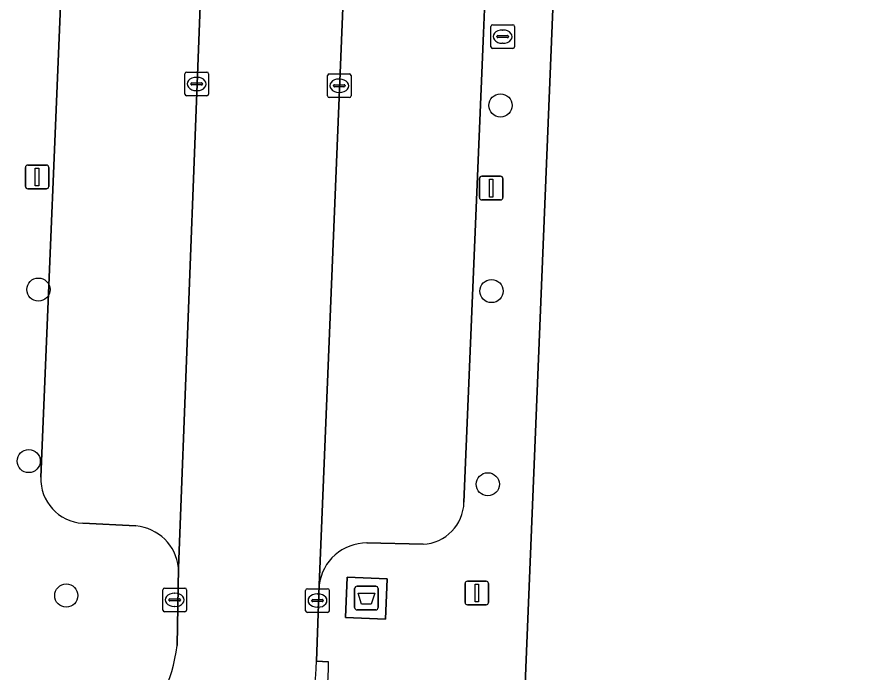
# Model space of a CAD drawing. Extents: x 161354 to 162026, y 386504 to 387460.
# Drawn here: x 161858.79 to 161895, y 386817.34 to 386845.05 of the extents above; entities that cross this region are included whole.
import ezdxf

# ---------------------------------------------------------------- set-up
doc = ezdxf.new("R2010")
doc.units = 0
for name, color, linetype in [('IMGEO_Afval_apart_plaats', 7, 'Continuous'), ('IMGEO_Boom', 7, 'Continuous'), ('IMGEO_Brandkraan', 7, 'Continuous'), ('IMGEO_Erf', 7, 'Continuous'), ('IMGEO_Kolk', 7, 'Continuous'), ('IMGEO_Lichtmast', 7, 'Continuous'), ('IMGEO_Parkeervlak_open', 7, 'Continuous'), ('IMGEO_Rijbaan_lokaal_open', 7, 'Continuous'), ('IMGEO_Voetpad_gesloten', 7, 'Continuous'), ('IMGEO_Voetpad_open', 7, 'Continuous')]:
    doc.layers.add(name, color=color, linetype=linetype)

msp = doc.modelspace()

# ---------------------------------------------------------------- linework, layer by layer
at = {"layer": 'IMGEO_Afval_apart_plaats'}
for p, q in [((161873.054, 386820.102), (161873.054, 386820.902)), ((161873.054, 386820.902), (161873.054, 386820.102)), ((161873.154, 386821.002), (161873.944, 386821.002)), ((161873.944, 386821.002), (161873.154, 386821.002)), ((161874.044, 386820.902), (161874.044, 386820.102)), ((161874.044, 386820.102), (161874.044, 386820.902)), ((161873.944, 386820.002), (161873.154, 386820.002)), ((161873.154, 386820.002), (161873.944, 386820.002))]:
    msp.add_line(p, q, dxfattribs=at)
msp.add_lwpolyline([(161873.197, 386820.716), (161873.901, 386820.716), (161873.752, 386820.246), (161873.346, 386820.246), (161873.197, 386820.716)], dxfattribs=at)
for centre, start, end in [((161873.154, 386820.902), 90, 180), ((161873.154, 386820.902), 90, 180), ((161873.944, 386820.902), 0, 90), ((161873.944, 386820.902), 360, 90), ((161873.154, 386820.102), 180, 270), ((161873.154, 386820.102), 180, 270), ((161873.944, 386820.102), 270, 0), ((161873.944, 386820.102), 270, 0)]:
    msp.add_arc(centre, 0.1, start, end, dxfattribs=at)
at = {"layer": 'IMGEO_Boom'}
for centre in [(161879.218, 386841.316), (161859.691, 386833.536), (161878.838, 386833.473), (161859.279, 386826.29), (161878.682, 386825.31), (161860.866, 386820.609)]:
    msp.add_circle(centre, 0.489, dxfattribs=at)
at = {"layer": 'IMGEO_Brandkraan'}
for p, q in [((161878.81, 386843.798), (161878.81, 386844.65)), ((161878.885, 386844.724), (161879.737, 386844.724)), ((161879.811, 386844.65), (161879.811, 386843.798)), ((161879.112, 386844.267), (161879.51, 386844.267)), ((161879.298, 386844.504), (161879.323, 386844.504)), ((161879.069, 386844.218), (161879.069, 386844.23)), ((161879.507, 386844.181), (161879.109, 386844.181)), ((161879.321, 386843.944), (161879.296, 386843.944)), ((161879.553, 386844.23), (161879.553, 386844.218)), ((161879.737, 386843.724), (161878.885, 386843.724))]:
    msp.add_line(p, q, dxfattribs=at)
for points in [[(161878.81, 386843.798), (161878.81, 386844.65)], [(161878.885, 386844.724), (161879.737, 386844.724)], [(161879.811, 386844.65), (161879.811, 386843.798)], [(161879.737, 386843.724), (161878.885, 386843.724)]]:
    msp.add_lwpolyline(points, dxfattribs=at)
for centre, radius, start, end in [((161878.887, 386844.648), 0.0765, 91.552, 178.448), ((161878.887, 386844.648), 0.0765, 91.552, 178.448), ((161879.735, 386844.648), 0.0765, 1.552, 88.448), ((161879.735, 386844.648), 0.0765, 1.552, 88.448), ((161879.109, 386844.227), 0.0403, 85.8775, 175.7526), ((161879.514, 386844.229), 0.0386, 1.7309, 96.639), ((161879.106, 386844.217), 0.0366, 178.938, 274.7102), ((161879.51, 386844.224), 0.043, 264.8664, 352.4533), ((161878.887, 386843.8), 0.0765, 181.552, 268.448), ((161878.887, 386843.8), 0.0765, 181.552, 268.448), ((161879.735, 386843.8), 0.0765, 271.552, 358.448), ((161879.735, 386843.8), 0.0765, 271.552, 358.448)]:
    msp.add_arc(centre, radius, start, end, dxfattribs=at)
for centre, major_axis, ratio, start_param, end_param in [((161879.297, 386844.224), (-0.387, 0.002), 0.722429, 4.712389, 7.853982), ((161879.322, 386844.224), (-0.39, 0.002), 0.717154, 1.570796, 4.712389)]:
    msp.add_ellipse(centre, major_axis=major_axis, ratio=ratio, start_param=start_param, end_param=end_param, dxfattribs=at)
at = {"layer": 'IMGEO_Erf'}
msp.add_lwpolyline([(161924.564, 386797.865), (161927.422, 386868.613), (161882.453, 386870.503), (161880.002, 386810.68)], dxfattribs=at)
at = {"layer": 'IMGEO_Kolk'}
for p, q in [((161865.878, 386841.798), (161865.878, 386842.65)), ((161865.953, 386842.724), (161866.805, 386842.724)), ((161866.366, 386842.504), (161866.391, 386842.504)), ((161866.879, 386842.65), (161866.879, 386841.798)), ((161871.906, 386841.724), (161871.906, 386842.576)), ((161871.981, 386842.65), (161872.833, 386842.65)), ((161872.907, 386842.576), (161872.907, 386841.724)), ((161866.137, 386842.218), (161866.137, 386842.23)), ((161866.575, 386842.181), (161866.177, 386842.181)), ((161866.18, 386842.267), (161866.578, 386842.267)), ((161866.621, 386842.23), (161866.621, 386842.218)), ((161872.165, 386842.144), (161872.165, 386842.156)), ((161872.603, 386842.107), (161872.205, 386842.107)), ((161872.208, 386842.193), (161872.606, 386842.193)), ((161872.394, 386842.43), (161872.419, 386842.43)), ((161872.649, 386842.156), (161872.649, 386842.144)), ((161866.805, 386841.724), (161865.953, 386841.724)), ((161866.389, 386841.944), (161866.364, 386841.944)), ((161872.417, 386841.87), (161872.392, 386841.87)), ((161872.833, 386841.65), (161871.981, 386841.65)), ((161864.948, 386819.998), (161864.948, 386820.85)), ((161865.023, 386820.924), (161865.875, 386820.924)), ((161865.949, 386820.85), (161865.949, 386819.998)), ((161870.983, 386819.97), (161870.983, 386820.822)), ((161871.058, 386820.896), (161871.91, 386820.896)), ((161871.984, 386820.822), (161871.984, 386819.97)), ((161865.207, 386820.418), (161865.207, 386820.43)), ((161865.645, 386820.381), (161865.247, 386820.381)), ((161865.25, 386820.467), (161865.648, 386820.467)), ((161865.436, 386820.704), (161865.461, 386820.704)), ((161865.691, 386820.43), (161865.691, 386820.418)), ((161871.242, 386820.39), (161871.242, 386820.402)), ((161871.68, 386820.353), (161871.282, 386820.353)), ((161871.285, 386820.439), (161871.683, 386820.439)), ((161871.471, 386820.676), (161871.496, 386820.676)), ((161871.726, 386820.402), (161871.726, 386820.39)), ((161865.459, 386820.144), (161865.434, 386820.144)), ((161871.494, 386820.116), (161871.469, 386820.116)), ((161865.875, 386819.924), (161865.023, 386819.924)), ((161871.91, 386819.896), (161871.058, 386819.896))]:
    msp.add_line(p, q, dxfattribs=at)
for points in [[(161865.878, 386841.798), (161865.878, 386842.65)], [(161865.953, 386842.724), (161866.805, 386842.724)], [(161866.879, 386842.65), (161866.879, 386841.798)], [(161871.906, 386841.724), (161871.906, 386842.576)], [(161871.981, 386842.65), (161872.833, 386842.65)], [(161872.907, 386842.576), (161872.907, 386841.724)], [(161866.805, 386841.724), (161865.953, 386841.724)], [(161872.833, 386841.65), (161871.981, 386841.65)], [(161864.948, 386819.998), (161864.948, 386820.85)], [(161865.023, 386820.924), (161865.875, 386820.924)], [(161865.949, 386820.85), (161865.949, 386819.998)], [(161870.983, 386819.97), (161870.983, 386820.822)], [(161871.058, 386820.896), (161871.91, 386820.896)], [(161871.984, 386820.822), (161871.984, 386819.97)], [(161865.875, 386819.924), (161865.023, 386819.924)], [(161871.91, 386819.896), (161871.058, 386819.896)]]:
    msp.add_lwpolyline(points, dxfattribs=at)
for centre, radius, start, end in [((161865.955, 386842.648), 0.0765, 91.552, 178.448), ((161865.955, 386842.648), 0.0765, 91.552, 178.448), ((161866.803, 386842.648), 0.0765, 1.552, 88.448), ((161866.803, 386842.648), 0.0765, 1.552, 88.448), ((161871.983, 386842.574), 0.0765, 91.552, 178.448), ((161871.983, 386842.574), 0.0765, 91.552, 178.448), ((161872.831, 386842.574), 0.0765, 1.552, 88.448), ((161872.831, 386842.574), 0.0765, 1.552, 88.448), ((161866.177, 386842.227), 0.0403, 85.8775, 175.7526), ((161866.174, 386842.217), 0.0366, 178.938, 274.7102), ((161866.578, 386842.224), 0.043, 264.8664, 352.4533), ((161866.582, 386842.229), 0.0386, 1.7309, 96.639), ((161872.205, 386842.153), 0.0403, 85.8775, 175.7526), ((161872.202, 386842.143), 0.0366, 178.938, 274.7102), ((161872.606, 386842.15), 0.043, 264.8664, 352.4533), ((161872.61, 386842.155), 0.0386, 1.7309, 96.639), ((161865.955, 386841.8), 0.0765, 181.552, 268.448), ((161865.955, 386841.8), 0.0765, 181.552, 268.448), ((161866.803, 386841.8), 0.0765, 271.552, 358.448), ((161866.803, 386841.8), 0.0765, 271.552, 358.448), ((161871.983, 386841.726), 0.0765, 181.552, 268.448), ((161871.983, 386841.726), 0.0765, 181.552, 268.448), ((161872.831, 386841.726), 0.0765, 271.552, 358.448), ((161872.831, 386841.726), 0.0765, 271.552, 358.448), ((161865.025, 386820.848), 0.0765, 91.552, 178.448), ((161865.025, 386820.848), 0.0765, 91.552, 178.448), ((161865.873, 386820.848), 0.0765, 1.552, 88.448), ((161865.873, 386820.848), 0.0765, 1.552, 88.448), ((161871.06, 386820.82), 0.0765, 91.552, 178.448), ((161871.06, 386820.82), 0.0765, 91.552, 178.448), ((161871.908, 386820.82), 0.0765, 1.552, 88.448), ((161871.908, 386820.82), 0.0765, 1.552, 88.448), ((161865.247, 386820.427), 0.0403, 85.8775, 175.7526), ((161865.244, 386820.417), 0.0366, 178.938, 274.7102), ((161865.648, 386820.424), 0.043, 264.8664, 352.4533), ((161865.652, 386820.429), 0.0386, 1.7309, 96.639), ((161871.282, 386820.399), 0.0403, 85.8775, 175.7526), ((161871.279, 386820.389), 0.0366, 178.938, 274.7102), ((161871.683, 386820.396), 0.043, 264.8664, 352.4533), ((161871.687, 386820.401), 0.0386, 1.7309, 96.639), ((161865.025, 386820), 0.0765, 181.552, 268.448), ((161865.025, 386820), 0.0765, 181.552, 268.448), ((161865.873, 386820), 0.0765, 271.552, 358.448), ((161865.873, 386820), 0.0765, 271.552, 358.448), ((161871.06, 386819.972), 0.0765, 181.552, 268.448), ((161871.06, 386819.972), 0.0765, 181.552, 268.448), ((161871.908, 386819.972), 0.0765, 271.552, 358.448), ((161871.908, 386819.972), 0.0765, 271.552, 358.448)]:
    msp.add_arc(centre, radius, start, end, dxfattribs=at)
for centre, major_axis, ratio, start_param, end_param in [((161866.365, 386842.224), (-0.387, 0.002), 0.722429, 4.712389, 7.853982), ((161866.39, 386842.224), (-0.39, 0.002), 0.717154, 1.570796, 4.712389), ((161872.393, 386842.15), (-0.387, 0.002), 0.722429, 4.712389, 7.853982), ((161872.418, 386842.15), (-0.39, 0.002), 0.717154, 1.570796, 4.712389), ((161865.435, 386820.424), (-0.387, 0.002), 0.722429, 4.712389, 7.853982), ((161865.46, 386820.424), (-0.39, 0.002), 0.717154, 1.570796, 4.712389), ((161871.47, 386820.396), (-0.387, 0.002), 0.722429, 4.712389, 7.853982), ((161871.495, 386820.396), (-0.39, 0.002), 0.717154, 1.570796, 4.712389)]:
    msp.add_ellipse(centre, major_axis=major_axis, ratio=ratio, start_param=start_param, end_param=end_param, dxfattribs=at)
at = {"layer": 'IMGEO_Lichtmast'}
for p, q in [((161859.137, 386837.898), (161859.137, 386838.698)), ((161859.137, 386838.698), (161859.137, 386837.898)), ((161859.237, 386838.798), (161860.027, 386838.798)), ((161860.027, 386838.798), (161859.237, 386838.798)), ((161860.127, 386838.698), (161860.127, 386837.898)), ((161860.127, 386837.898), (161860.127, 386838.698)), ((161878.328, 386837.423), (161878.328, 386838.223)), ((161878.328, 386838.223), (161878.328, 386837.423)), ((161878.428, 386838.323), (161879.218, 386838.323)), ((161879.218, 386838.323), (161878.428, 386838.323)), ((161879.318, 386838.223), (161879.318, 386837.423)), ((161879.318, 386837.423), (161879.318, 386838.223)), ((161860.027, 386837.798), (161859.237, 386837.798)), ((161859.237, 386837.798), (161860.027, 386837.798)), ((161879.218, 386837.323), (161878.428, 386837.323)), ((161878.428, 386837.323), (161879.218, 386837.323)), ((161877.721, 386820.316), (161877.721, 386821.116)), ((161877.721, 386821.116), (161877.721, 386820.316)), ((161877.821, 386821.216), (161878.611, 386821.216)), ((161878.611, 386821.216), (161877.821, 386821.216)), ((161878.711, 386821.116), (161878.711, 386820.316)), ((161878.711, 386820.316), (161878.711, 386821.116)), ((161878.611, 386820.216), (161877.821, 386820.216)), ((161877.821, 386820.216), (161878.611, 386820.216))]:
    msp.add_line(p, q, dxfattribs=at)
for points in [[(161859.557, 386838.673), (161859.707, 386838.673), (161859.707, 386837.923), (161859.557, 386837.923), (161859.557, 386838.673)], [(161878.748, 386838.198), (161878.898, 386838.198), (161878.898, 386837.448), (161878.748, 386837.448), (161878.748, 386838.198)], [(161878.141, 386821.091), (161878.291, 386821.091), (161878.291, 386820.341), (161878.141, 386820.341), (161878.141, 386821.091)]]:
    msp.add_lwpolyline(points, dxfattribs=at)
for centre, start, end in [((161859.237, 386838.698), 90, 180), ((161859.237, 386838.698), 90, 180), ((161860.027, 386838.698), 0, 90), ((161860.027, 386838.698), 360, 90), ((161878.428, 386838.223), 90, 180), ((161878.428, 386838.223), 90, 180), ((161879.218, 386838.223), 0, 90), ((161879.218, 386838.223), 360, 90), ((161859.237, 386837.898), 180, 270), ((161859.237, 386837.898), 180, 270), ((161860.027, 386837.898), 270, 0), ((161860.027, 386837.898), 270, 0), ((161878.428, 386837.423), 180, 270), ((161878.428, 386837.423), 180, 270), ((161879.218, 386837.423), 270, 0), ((161879.218, 386837.423), 270, 0), ((161877.821, 386821.116), 90, 180), ((161877.821, 386821.116), 90, 180), ((161878.611, 386821.116), 0, 90), ((161878.611, 386821.116), 360, 90), ((161877.821, 386820.316), 180, 270), ((161877.821, 386820.316), 180, 270), ((161878.611, 386820.316), 270, 0), ((161878.611, 386820.316), 270, 0)]:
    msp.add_arc(centre, 0.1, start, end, dxfattribs=at)
at = {"layer": 'IMGEO_Parkeervlak_open'}
for points in [[(161865.614, 386821.782), (161867.512, 386871.084)], [(161879.484, 386868.04), (161879.517, 386868.842), (161879.516, 386869.004), (161879.5, 386869.166), (161879.47, 386869.325), (161879.426, 386869.481), (161879.368, 386869.633), (161879.296, 386869.778), (161879.212, 386869.917), (161879.116, 386870.048), (161879.009, 386870.169), (161878.891, 386870.281), (161878.764, 386870.382), (161878.628, 386870.47), (161878.485, 386870.547), (161878.335, 386870.61), (161878.181, 386870.659), (161878.023, 386870.695), (161877.862, 386870.716), (161877.771, 386870.722), (161877.271, 386870.74), (161873.599, 386870.869), (161871.552, 386821.048)], [(161861.541, 386869.111), (161860.763, 386848.923), (161859.794, 386825.612)], [(161877.675, 386824.553), (161878.501, 386844.364), (161879.484, 386868.04)], [(161861.565, 386823.666), (161863.808, 386823.549)], [(161873.576, 386822.832), (161875.946, 386822.773)]]:
    msp.add_lwpolyline(points, dxfattribs=at)
for centre, radius, start, end in [((161861.664, 386825.535), 1.871, 177.6383, 266.9705), ((161875.849, 386824.597), 1.826, 273.0348, 358.6306), ((161863.628, 386821.559), 1.998, 6.4147, 84.8361), ((161873.573, 386820.796), 2.036, 89.9016, 172.8857)]:
    msp.add_arc(centre, radius, start, end, dxfattribs=at)
at = {"layer": 'IMGEO_Rijbaan_lokaal_open'}
msp.add_lwpolyline([(161871.442, 386817.835), (161871.552, 386821.048), (161873.599, 386870.869), (161867.512, 386871.084), (161865.614, 386821.782), (161865.547, 386818.503)], dxfattribs=at)
for centre, radius, start, end in [((161859.433, 386819.174), 6.151, 272.3507, 353.7392), ((161861.33, 386818.018), 10.113, 307.5437, 358.9641)]:
    msp.add_arc(centre, radius, start, end, dxfattribs=at)
at = {"layer": 'IMGEO_Voetpad_gesloten'}
msp.add_lwpolyline([(161874.433, 386821.317), (161872.734, 386821.386), (161872.665, 386819.688), (161874.363, 386819.618)], close=True, dxfattribs=at)
at = {"layer": 'IMGEO_Voetpad_open'}
for points in [[(161874.974, 386810.898), (161880.002, 386810.68), (161882.453, 386870.503), (161879.984, 386868.022), (161879.484, 386868.04), (161878.501, 386844.364), (161877.675, 386824.553)], [(161859.794, 386825.612), (161860.763, 386848.923)], [(161863.808, 386823.549), (161861.565, 386823.666)], [(161875.946, 386822.773), (161873.576, 386822.832)], [(161865.547, 386818.503), (161865.614, 386821.782)], [(161871.552, 386821.048), (161871.442, 386817.835), (161871.942, 386817.81)], [(161871.942, 386817.81), (161871.442, 386817.835)]]:
    msp.add_lwpolyline(points, dxfattribs=at)
msp.add_lwpolyline([(161872.665, 386819.688), (161872.734, 386821.386), (161874.433, 386821.317), (161874.363, 386819.618)], close=True, dxfattribs=at)
for centre, radius, start, end in [((161861.664, 386825.535), 1.871, 177.6383, 266.9705), ((161875.849, 386824.597), 1.826, 273.0348, 358.6306), ((161863.628, 386821.559), 1.998, 6.4147, 84.8361), ((161873.573, 386820.796), 2.036, 89.9016, 172.8857), ((161859.433, 386819.174), 6.151, 272.3507, 353.7392), ((161861.33, 386818.018), 10.113, 307.5437, 358.9641), ((161862.079, 386817.64), 9.865, 305.4061, 0.9846), ((161862.079, 386817.64), 9.865, 305.4061, 0.9846)]:
    msp.add_arc(centre, radius, start, end, dxfattribs=at)

doc.saveas('drawing.dxf')
